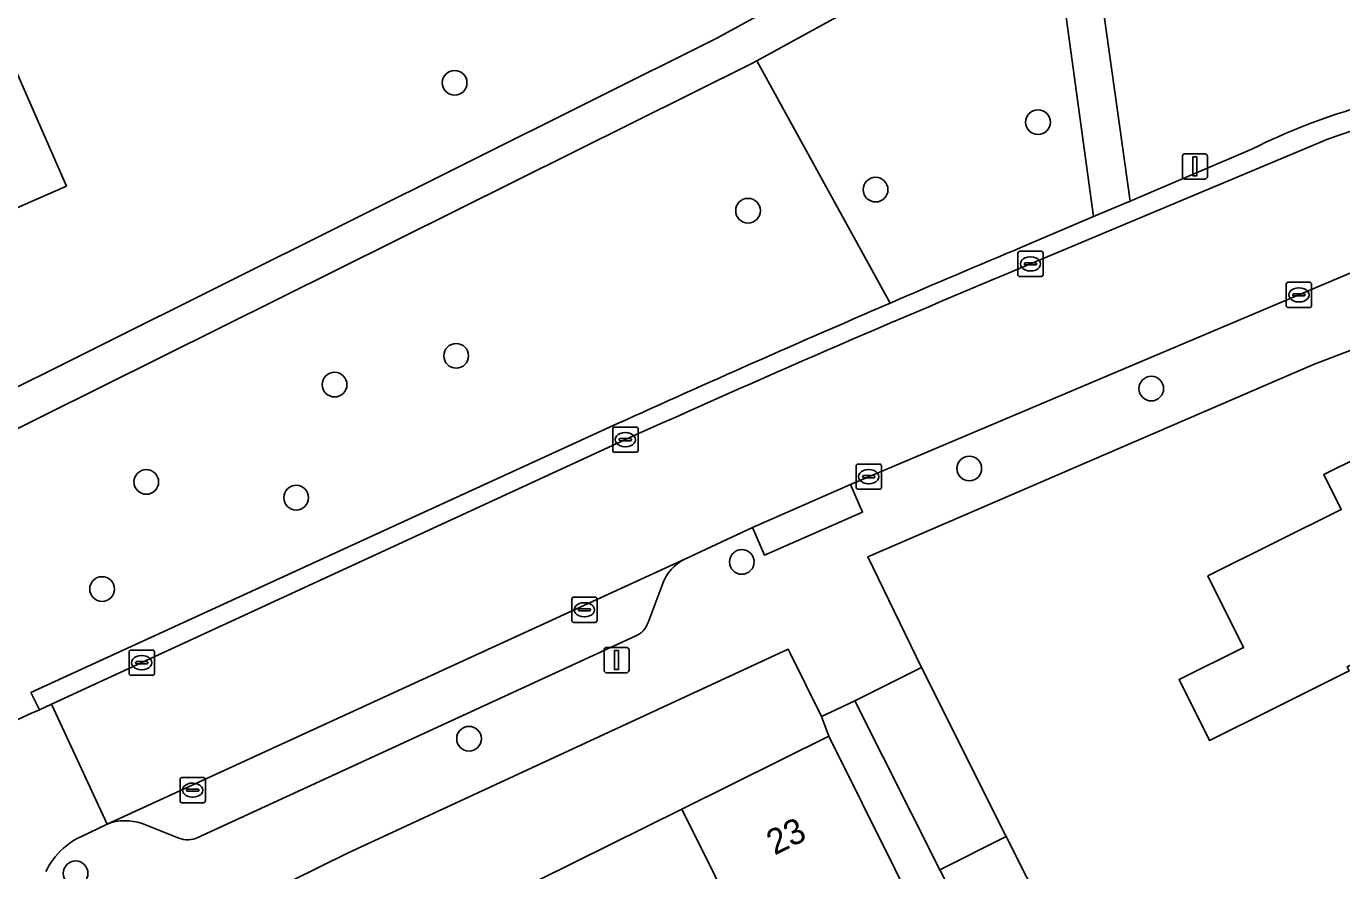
# Model space of a CAD drawing. Extents: x 157793 to 159380, y 380877 to 382313.
# Drawn here: x 158414.2 to 158466.2, y 381692 to 381725.4 of the extents above; entities that cross this region are included whole.
import ezdxf

# ---------------------------------------------------------------- set-up
doc = ezdxf.new("R2010")
doc.units = 0
for name, color, linetype in [('IMGEO_Boom', 7, 'Continuous'), ('IMGEO_Erf', 7, 'Continuous'), ('IMGEO_Groenvoorziening', 7, 'Continuous'), ('IMGEO_Kolk', 7, 'Continuous'), ('IMGEO_Lichtmast', 7, 'Continuous'), ('IMGEO_Muur', 7, 'Continuous'), ('IMGEO_Pand', 7, 'Continuous'), ('IMGEO_Pand_nummerreeks', 7, 'Continuous'), ('IMGEO_Parkeervlak_open', 7, 'Continuous'), ('IMGEO_Rijbaan_lokaal_open', 7, 'Continuous'), ('IMGEO_Voetpad_halfverhard', 7, 'Continuous'), ('IMGEO_Voetpad_open', 7, 'Continuous')]:
    doc.layers.add(name, color=color, linetype=linetype)

msp = doc.modelspace()

# ---------------------------------------------------------------- linework, layer by layer
at = {"layer": 'IMGEO_Boom'}
for centre in [(158431.11, 381723.188), (158454.196, 381721.63), (158447.768, 381718.961), (158442.721, 381718.126), (158431.171, 381712.384), (158426.359, 381711.243), (158458.677, 381711.085), (158451.477, 381707.922), (158418.908, 381707.391), (158424.84, 381706.768), (158442.474, 381704.225), (158417.16, 381703.152), (158431.68, 381697.226), (158416.111, 381691.902)]:
    msp.add_circle(centre, 0.489, dxfattribs=at)
at = {"layer": 'IMGEO_Erf'}
for points in [[(158468.558, 381713.364), (158465.098, 381712.034), (158447.458, 381704.424), (158449.581, 381700.046), (158452.942, 381693.354), (158455.398, 381688.462), (158452.764, 381687.151), (158453.724, 381685.238), (158456.359, 381686.549), (158457.99, 381683.301), (158459.36, 381683.969), (158461.948, 381678.813), (158463.338, 381679.511), (158465.991, 381674.227), (158476.674, 381679.502)], [(158466.515, 381699.914), (158463.531, 381698.429), (158460.979, 381697.159), (158459.78, 381699.569), (158462.331, 381700.839), (158460.922, 381703.669), (158466.196, 381706.294), (158465.506, 381707.682), (158468.282, 381709.062)]]:
    msp.add_lwpolyline(points, dxfattribs=at)
msp.add_lwpolyline([(158434.454, 381691.639), (158440.107, 381694.442), (158445.924, 381697.327), (158445.626, 381698.111), (158444.387, 381700.616), (158444.311, 381700.769), (158426.871, 381692.7), (158419.264, 381688.938), (158423.815, 381679.823), (158425.588, 381680.702), (158422.985, 381685.952), (158428.8, 381688.836)], close=True, dxfattribs=at)
at = {"layer": 'IMGEO_Groenvoorziening'}
for points in [[(158387.694, 381698.129), (158441.462, 381724.936), (158463.813, 381737.139)], [(158453.756, 381729.932), (158453.518, 381729.802), (158443.07, 381724.061), (158448.342, 381714.467)], [(158453.608, 381716.707), (158456.394, 381717.893), (158454.822, 381729.357)], [(158456.29, 381729.607), (158457.839, 381718.508), (158462.688, 381720.572)], [(158448.342, 381714.467), (158443.07, 381724.061), (158442.82, 381723.924), (158396.195, 381700.742), (158396.678, 381699.791), (158393.988, 381698.429), (158393.494, 381699.399), (158379.385, 381692.384), (158377.846, 381692.46), (158375.089, 381693.67)], [(158414.677, 381698.374), (158414.344, 381699.05), (158437.532, 381709.689)]]:
    msp.add_lwpolyline(points, dxfattribs=at)
for points in [[(158381.674, 381721.632), (158409.321, 381733.752), (158415.745, 381719.099), (158388.098, 381706.979)], [(158381.674, 381721.632), (158388.098, 381706.979), (158415.745, 381719.099), (158409.321, 381733.752)]]:
    msp.add_lwpolyline(points, close=True, dxfattribs=at)
for centre, radius, start, end in [((158473.262, 381699.769), 23.336, 95.0044, 116.9431), ((158705.147, 381118.057), 649.349, 112.79099, 113.295931), ((158701.373, 381127.378), 639.295, 113.31571, 114.37497), ((158488.593, 381532.622), 181.486, 114.03409, 117.48994)]:
    msp.add_arc(centre, radius, start, end, dxfattribs=at)
at = {"layer": 'IMGEO_Kolk'}
for p, q in [((158453.398, 381715.594), (158453.398, 381716.446)), ((158453.473, 381716.52), (158454.325, 381716.52)), ((158453.886, 381716.3), (158453.911, 381716.3)), ((158454.399, 381716.446), (158454.399, 381715.594)), ((158453.657, 381716.014), (158453.657, 381716.026)), ((158454.095, 381715.977), (158453.697, 381715.977)), ((158453.7, 381716.063), (158454.098, 381716.063)), ((158453.909, 381715.74), (158453.884, 381715.74)), ((158454.141, 381716.026), (158454.141, 381716.014)), ((158454.325, 381715.52), (158453.473, 381715.52)), ((158464.019, 381714.368), (158464.019, 381715.22)), ((158464.094, 381715.294), (158464.946, 381715.294)), ((158465.02, 381715.22), (158465.02, 381714.368)), ((158464.278, 381714.788), (158464.278, 381714.8)), ((158464.716, 381714.751), (158464.318, 381714.751)), ((158464.321, 381714.837), (158464.719, 381714.837)), ((158464.507, 381715.074), (158464.532, 381715.074)), ((158464.762, 381714.8), (158464.762, 381714.788)), ((158464.946, 381714.294), (158464.094, 381714.294)), ((158464.53, 381714.514), (158464.505, 381714.514)), ((158437.366, 381708.638), (158437.366, 381709.49)), ((158437.441, 381709.564), (158438.293, 381709.564)), ((158438.367, 381709.49), (158438.367, 381708.638)), ((158437.625, 381709.058), (158437.625, 381709.07)), ((158438.063, 381709.021), (158437.665, 381709.021)), ((158437.668, 381709.107), (158438.066, 381709.107)), ((158437.854, 381709.344), (158437.879, 381709.344)), ((158438.109, 381709.07), (158438.109, 381709.058)), ((158438.293, 381708.564), (158437.441, 381708.564)), ((158437.877, 381708.784), (158437.852, 381708.784)), ((158446.998, 381707.173), (158446.998, 381708.025)), ((158447.073, 381708.099), (158447.925, 381708.099)), ((158447.486, 381707.879), (158447.511, 381707.879)), ((158447.999, 381708.025), (158447.999, 381707.173)), ((158447.257, 381707.593), (158447.257, 381707.605)), ((158447.695, 381707.556), (158447.297, 381707.556)), ((158447.3, 381707.642), (158447.698, 381707.642)), ((158447.509, 381707.319), (158447.484, 381707.319)), ((158447.741, 381707.605), (158447.741, 381707.593)), ((158447.925, 381707.099), (158447.073, 381707.099)), ((158435.747, 381701.904), (158435.747, 381702.756)), ((158435.822, 381702.83), (158436.674, 381702.83)), ((158436.748, 381702.756), (158436.748, 381701.904)), ((158436.006, 381702.324), (158436.006, 381702.336)), ((158436.444, 381702.287), (158436.046, 381702.287)), ((158436.049, 381702.373), (158436.447, 381702.373)), ((158436.235, 381702.61), (158436.26, 381702.61)), ((158436.49, 381702.336), (158436.49, 381702.324)), ((158436.674, 381701.83), (158435.822, 381701.83)), ((158436.258, 381702.05), (158436.233, 381702.05)), ((158418.229, 381699.81), (158418.229, 381700.662)), ((158418.304, 381700.736), (158419.156, 381700.736)), ((158419.23, 381700.662), (158419.23, 381699.81)), ((158418.488, 381700.23), (158418.488, 381700.242)), ((158418.926, 381700.193), (158418.528, 381700.193)), ((158418.531, 381700.279), (158418.929, 381700.279)), ((158418.717, 381700.516), (158418.742, 381700.516)), ((158418.972, 381700.242), (158418.972, 381700.23)), ((158419.156, 381699.736), (158418.304, 381699.736)), ((158418.74, 381699.956), (158418.715, 381699.956)), ((158420.245, 381694.765), (158420.245, 381695.617)), ((158420.32, 381695.691), (158421.172, 381695.691)), ((158420.733, 381695.471), (158420.758, 381695.471)), ((158421.246, 381695.617), (158421.246, 381694.765)), ((158420.504, 381695.185), (158420.504, 381695.197)), ((158420.942, 381695.148), (158420.544, 381695.148)), ((158420.547, 381695.234), (158420.945, 381695.234)), ((158420.756, 381694.911), (158420.731, 381694.911)), ((158420.988, 381695.197), (158420.988, 381695.185)), ((158421.172, 381694.691), (158420.32, 381694.691))]:
    msp.add_line(p, q, dxfattribs=at)
for points in [[(158453.398, 381715.594), (158453.398, 381716.446)], [(158453.473, 381716.52), (158454.325, 381716.52)], [(158454.399, 381716.446), (158454.399, 381715.594)], [(158454.325, 381715.52), (158453.473, 381715.52)], [(158464.019, 381714.368), (158464.019, 381715.22)], [(158464.094, 381715.294), (158464.946, 381715.294)], [(158465.02, 381715.22), (158465.02, 381714.368)], [(158464.946, 381714.294), (158464.094, 381714.294)], [(158437.366, 381708.638), (158437.366, 381709.49)], [(158437.441, 381709.564), (158438.293, 381709.564)], [(158438.367, 381709.49), (158438.367, 381708.638)], [(158438.293, 381708.564), (158437.441, 381708.564)], [(158446.998, 381707.173), (158446.998, 381708.025)], [(158447.073, 381708.099), (158447.925, 381708.099)], [(158447.999, 381708.025), (158447.999, 381707.173)], [(158447.925, 381707.099), (158447.073, 381707.099)], [(158435.747, 381701.904), (158435.747, 381702.756)], [(158435.822, 381702.83), (158436.674, 381702.83)], [(158436.748, 381702.756), (158436.748, 381701.904)], [(158436.674, 381701.83), (158435.822, 381701.83)], [(158418.229, 381699.81), (158418.229, 381700.662)], [(158418.304, 381700.736), (158419.156, 381700.736)], [(158419.23, 381700.662), (158419.23, 381699.81)], [(158419.156, 381699.736), (158418.304, 381699.736)], [(158420.245, 381694.765), (158420.245, 381695.617)], [(158420.32, 381695.691), (158421.172, 381695.691)], [(158421.246, 381695.617), (158421.246, 381694.765)], [(158421.172, 381694.691), (158420.32, 381694.691)]]:
    msp.add_lwpolyline(points, dxfattribs=at)
for centre, radius, start, end in [((158453.475, 381716.444), 0.0765, 91.552, 178.448), ((158453.475, 381716.444), 0.0765, 91.552, 178.448), ((158454.323, 381716.444), 0.0765, 1.552, 88.448), ((158454.323, 381716.444), 0.0765, 1.552, 88.448), ((158453.697, 381716.023), 0.0403, 85.8775, 175.7526), ((158453.694, 381716.013), 0.0366, 178.938, 274.7102), ((158454.098, 381716.02), 0.043, 264.8664, 352.4533), ((158454.102, 381716.025), 0.0386, 1.7309, 96.639), ((158453.475, 381715.596), 0.0765, 181.552, 268.448), ((158453.475, 381715.596), 0.0765, 181.552, 268.448), ((158454.323, 381715.596), 0.0765, 271.552, 358.448), ((158454.323, 381715.596), 0.0765, 271.552, 358.448), ((158464.096, 381715.218), 0.0765, 91.552, 178.448), ((158464.096, 381715.218), 0.0765, 91.552, 178.448), ((158464.944, 381715.218), 0.0765, 1.552, 88.448), ((158464.944, 381715.218), 0.0765, 1.552, 88.448), ((158464.318, 381714.797), 0.0403, 85.8775, 175.7526), ((158464.315, 381714.787), 0.0366, 178.938, 274.7102), ((158464.719, 381714.794), 0.043, 264.8664, 352.4533), ((158464.723, 381714.799), 0.0386, 1.7309, 96.639), ((158464.096, 381714.37), 0.0765, 181.552, 268.448), ((158464.096, 381714.37), 0.0765, 181.552, 268.448), ((158464.944, 381714.37), 0.0765, 271.552, 358.448), ((158464.944, 381714.37), 0.0765, 271.552, 358.448), ((158437.443, 381709.488), 0.0765, 91.552, 178.448), ((158437.443, 381709.488), 0.0765, 91.552, 178.448), ((158438.291, 381709.488), 0.0765, 1.552, 88.448), ((158438.291, 381709.488), 0.0765, 1.552, 88.448), ((158437.665, 381709.067), 0.0403, 85.8775, 175.7526), ((158437.662, 381709.057), 0.0366, 178.938, 274.7102), ((158438.066, 381709.064), 0.043, 264.8664, 352.4533), ((158438.07, 381709.069), 0.0386, 1.7309, 96.639), ((158437.443, 381708.64), 0.0765, 181.552, 268.448), ((158437.443, 381708.64), 0.0765, 181.552, 268.448), ((158438.291, 381708.64), 0.0765, 271.552, 358.448), ((158438.291, 381708.64), 0.0765, 271.552, 358.448), ((158447.075, 381708.023), 0.0765, 91.552, 178.448), ((158447.075, 381708.023), 0.0765, 91.552, 178.448), ((158447.923, 381708.023), 0.0765, 1.552, 88.448), ((158447.923, 381708.023), 0.0765, 1.552, 88.448), ((158447.297, 381707.602), 0.0403, 85.8775, 175.7526), ((158447.294, 381707.592), 0.0366, 178.938, 274.7102), ((158447.698, 381707.599), 0.043, 264.8664, 352.4533), ((158447.702, 381707.604), 0.0386, 1.7309, 96.639), ((158447.075, 381707.175), 0.0765, 181.552, 268.448), ((158447.075, 381707.175), 0.0765, 181.552, 268.448), ((158447.923, 381707.175), 0.0765, 271.552, 358.448), ((158447.923, 381707.175), 0.0765, 271.552, 358.448), ((158435.824, 381702.754), 0.0765, 91.552, 178.448), ((158435.824, 381702.754), 0.0765, 91.552, 178.448), ((158436.672, 381702.754), 0.0765, 1.552, 88.448), ((158436.672, 381702.754), 0.0765, 1.552, 88.448), ((158436.046, 381702.333), 0.0403, 85.8775, 175.7526), ((158436.043, 381702.323), 0.0366, 178.938, 274.7102), ((158436.447, 381702.33), 0.043, 264.8664, 352.4533), ((158436.451, 381702.335), 0.0386, 1.7309, 96.639), ((158435.824, 381701.906), 0.0765, 181.552, 268.448), ((158435.824, 381701.906), 0.0765, 181.552, 268.448), ((158436.672, 381701.906), 0.0765, 271.552, 358.448), ((158436.672, 381701.906), 0.0765, 271.552, 358.448), ((158418.306, 381700.66), 0.0765, 91.552, 178.448), ((158418.306, 381700.66), 0.0765, 91.552, 178.448), ((158419.154, 381700.66), 0.0765, 1.552, 88.448), ((158419.154, 381700.66), 0.0765, 1.552, 88.448), ((158418.528, 381700.239), 0.0403, 85.8775, 175.7526), ((158418.525, 381700.229), 0.0366, 178.938, 274.7102), ((158418.929, 381700.236), 0.043, 264.8664, 352.4533), ((158418.933, 381700.241), 0.0386, 1.7309, 96.639), ((158418.306, 381699.812), 0.0765, 181.552, 268.448), ((158418.306, 381699.812), 0.0765, 181.552, 268.448), ((158419.154, 381699.812), 0.0765, 271.552, 358.448), ((158419.154, 381699.812), 0.0765, 271.552, 358.448), ((158420.322, 381695.615), 0.0765, 91.552, 178.448), ((158420.322, 381695.615), 0.0765, 91.552, 178.448), ((158421.17, 381695.615), 0.0765, 1.552, 88.448), ((158421.17, 381695.615), 0.0765, 1.552, 88.448), ((158420.544, 381695.194), 0.0403, 85.8775, 175.7526), ((158420.541, 381695.184), 0.0366, 178.938, 274.7102), ((158420.945, 381695.191), 0.043, 264.8664, 352.4533), ((158420.949, 381695.196), 0.0386, 1.7309, 96.639), ((158420.322, 381694.767), 0.0765, 181.552, 268.448), ((158420.322, 381694.767), 0.0765, 181.552, 268.448), ((158421.17, 381694.767), 0.0765, 271.552, 358.448), ((158421.17, 381694.767), 0.0765, 271.552, 358.448)]:
    msp.add_arc(centre, radius, start, end, dxfattribs=at)
for centre, major_axis, ratio, start_param, end_param in [((158453.885, 381716.02), (-0.387, 0.002), 0.722429, 4.712389, 7.853982), ((158453.91, 381716.02), (-0.39, 0.002), 0.717154, 1.570796, 4.712389), ((158464.506, 381714.794), (-0.387, 0.002), 0.722429, 4.712389, 7.853982), ((158464.531, 381714.794), (-0.39, 0.002), 0.717154, 1.570796, 4.712389), ((158437.853, 381709.064), (-0.387, 0.002), 0.722429, 4.712389, 7.853982), ((158437.878, 381709.064), (-0.39, 0.002), 0.717154, 1.570796, 4.712389), ((158447.485, 381707.599), (-0.387, 0.002), 0.722429, 4.712389, 7.853982), ((158447.51, 381707.599), (-0.39, 0.002), 0.717154, 1.570796, 4.712389), ((158436.234, 381702.33), (-0.387, 0.002), 0.722429, 4.712389, 7.853982), ((158436.259, 381702.33), (-0.39, 0.002), 0.717154, 1.570796, 4.712389), ((158418.716, 381700.236), (-0.387, 0.002), 0.722429, 4.712389, 7.853982), ((158418.741, 381700.236), (-0.39, 0.002), 0.717154, 1.570796, 4.712389), ((158420.732, 381695.191), (-0.387, 0.002), 0.722429, 4.712389, 7.853982), ((158420.757, 381695.191), (-0.39, 0.002), 0.717154, 1.570796, 4.712389)]:
    msp.add_ellipse(centre, major_axis=major_axis, ratio=ratio, start_param=start_param, end_param=end_param, dxfattribs=at)
at = {"layer": 'IMGEO_Lichtmast'}
for p, q in [((158460.008, 381720.378), (158460.798, 381720.378)), ((158460.798, 381720.378), (158460.008, 381720.378)), ((158459.908, 381719.478), (158459.908, 381720.278)), ((158459.908, 381720.278), (158459.908, 381719.478)), ((158460.898, 381720.278), (158460.898, 381719.478)), ((158460.898, 381719.478), (158460.898, 381720.278)), ((158460.798, 381719.378), (158460.008, 381719.378)), ((158460.008, 381719.378), (158460.798, 381719.378)), ((158437.022, 381699.939), (158437.022, 381700.739)), ((158437.022, 381700.739), (158437.022, 381699.939)), ((158437.122, 381700.839), (158437.912, 381700.839)), ((158437.912, 381700.839), (158437.122, 381700.839)), ((158438.012, 381700.739), (158438.012, 381699.939)), ((158438.012, 381699.939), (158438.012, 381700.739)), ((158437.912, 381699.839), (158437.122, 381699.839)), ((158437.122, 381699.839), (158437.912, 381699.839))]:
    msp.add_line(p, q, dxfattribs=at)
for points in [[(158460.328, 381720.253), (158460.478, 381720.253), (158460.478, 381719.503), (158460.328, 381719.503), (158460.328, 381720.253)], [(158437.442, 381700.714), (158437.592, 381700.714), (158437.592, 381699.964), (158437.442, 381699.964), (158437.442, 381700.714)]]:
    msp.add_lwpolyline(points, dxfattribs=at)
for centre, start, end in [((158460.008, 381720.278), 90, 180), ((158460.008, 381720.278), 90, 180), ((158460.798, 381720.278), 0, 90), ((158460.798, 381720.278), 360, 90), ((158460.008, 381719.478), 180, 270), ((158460.008, 381719.478), 180, 270), ((158460.798, 381719.478), 270, 0), ((158460.798, 381719.478), 270, 0), ((158437.122, 381700.739), 90, 180), ((158437.122, 381700.739), 90, 180), ((158437.912, 381700.739), 0, 90), ((158437.912, 381700.739), 360, 90), ((158437.122, 381699.939), 180, 270), ((158437.122, 381699.939), 180, 270), ((158437.912, 381699.939), 270, 0), ((158437.912, 381699.939), 270, 0)]:
    msp.add_arc(centre, 0.1, start, end, dxfattribs=at)
at = {"layer": 'IMGEO_Muur'}
msp.add_lwpolyline([(158465.098, 381712.034), (158447.458, 381704.424)], dxfattribs=at)
at = {"layer": 'IMGEO_Pand'}
for points in [[(158474.405, 381704.241), (158471.822, 381709.435), (158468.835, 381707.95), (158468.282, 381709.062), (158465.506, 381707.682), (158466.196, 381706.294), (158460.922, 381703.669), (158462.331, 381700.839), (158459.78, 381699.569), (158460.979, 381697.159), (158463.531, 381698.429), (158466.515, 381699.914), (158466.435, 381700.074), (158471.589, 381702.641), (158471.51, 381702.8)], [(158452.942, 381693.354), (158449.581, 381700.046), (158446.952, 381698.726), (158450.308, 381692.042)], [(158440.107, 381694.442), (158444.039, 381686.514), (158449.856, 381689.398), (158445.924, 381697.327)], [(158438.386, 381683.711), (158444.039, 381686.514), (158440.107, 381694.442), (158434.454, 381691.639)], [(158455.398, 381688.462), (158452.942, 381693.354), (158450.308, 381692.042), (158452.764, 381687.151)]]:
    msp.add_lwpolyline(points, close=True, dxfattribs=at)
at = {"layer": 'IMGEO_Parkeervlak_open'}
for points in [[(158440.244, 381704.349), (158417.362, 381693.851)], [(158438.769, 381701.833), (158439.322, 381703.305)], [(158420.952, 381693.314), (158438.251, 381701.287)], [(158418.74, 381693.867), (158420.197, 381693.294)]]:
    msp.add_lwpolyline(points, dxfattribs=at)
for centre, radius, start, end in [((158441.026, 381702.729), 1.799, 115.7762, 161.3257), ((158437.93, 381702.11), 0.883, 291.2909, 341.7239), ((158418.073, 381692.007), 1.976, 70.2613, 111.0691), ((158420.552, 381694.155), 0.931, 247.5842, 295.4506)]:
    msp.add_arc(centre, radius, start, end, dxfattribs=at)
at = {"layer": 'IMGEO_Rijbaan_lokaal_open'}
for points in [[(158470.199, 381722.105), (158467.58, 381721.615), (158465.695, 381720.975), (158453.899, 381716.02)], [(158437.867, 381709.064), (158415.164, 381698.591), (158417.362, 381693.851), (158440.244, 381704.349), (158442.893, 381705.582), (158446.778, 381707.294), (158467.514, 381716.06)], [(158416.32, 381693.349), (158417.362, 381693.851), (158415.164, 381698.591), (158414.677, 381698.374)]]:
    msp.add_lwpolyline(points, dxfattribs=at)
for centre, radius, start, end in [((158675.032, 381184.406), 575.772, 112.585602, 114.324729), ((158488.593, 381532.622), 181.486, 114.03409, 117.48994), ((158417.567, 381690.705), 2.923, 115.2546, 140.9211), ((158417.62, 381690.675), 2.984, 141.1046, 154.3737)]:
    msp.add_arc(centre, radius, start, end, dxfattribs=at)
at = {"layer": 'IMGEO_Voetpad_halfverhard'}
for points in [[(158442.82, 381723.924), (158443.07, 381724.061), (158453.518, 381729.802), (158453.756, 381729.932), (158457.108, 381731.769), (158464.735, 381735.98), (158463.813, 381737.139), (158441.462, 381724.936), (158387.694, 381698.129), (158379.626, 381694.107)], [(158454.822, 381729.357), (158456.394, 381717.893), (158457.839, 381718.508), (158456.29, 381729.607)], [(158375.089, 381693.67), (158377.846, 381692.46), (158379.385, 381692.384), (158393.494, 381699.399), (158396.195, 381700.742), (158442.82, 381723.924)]]:
    msp.add_lwpolyline(points, dxfattribs=at)
at = {"layer": 'IMGEO_Voetpad_open'}
for points in [[(158453.899, 381716.02), (158465.695, 381720.975), (158467.58, 381721.615), (158470.199, 381722.105)], [(158462.688, 381720.572), (158457.839, 381718.508), (158456.394, 381717.893), (158453.608, 381716.707)], [(158447.458, 381704.424), (158465.098, 381712.034), (158468.558, 381713.364), (158476.483, 381716.41)], [(158467.514, 381716.06), (158446.778, 381707.294), (158447.257, 381706.197), (158443.378, 381704.49), (158442.893, 381705.582), (158440.244, 381704.349)], [(158437.532, 381709.689), (158414.344, 381699.05), (158414.677, 381698.374), (158415.164, 381698.591), (158437.867, 381709.064)], [(158414.99, 381689.343), (158415.779, 381687.693), (158415.957, 381687.35), (158419.264, 381688.938), (158426.871, 381692.7), (158444.311, 381700.769), (158444.387, 381700.616), (158445.626, 381698.111), (158446.227, 381698.39), (158446.952, 381698.726), (158449.581, 381700.046), (158447.458, 381704.424)], [(158439.322, 381703.305), (158438.769, 381701.833)], [(158438.251, 381701.287), (158420.952, 381693.314)], [(158476.674, 381679.502), (158465.991, 381674.227), (158463.362, 381672.907), (158460.693, 381678.221), (158459.303, 381677.523), (158456.715, 381682.679), (158455.353, 381681.995), (158453.724, 381685.238), (158452.764, 381687.151), (158450.308, 381692.042), (158446.952, 381698.726), (158446.227, 381698.39), (158445.626, 381698.111), (158445.924, 381697.327), (158449.856, 381689.398), (158454.749, 381679.721), (158456.134, 381676.928), (158456.868, 381675.447), (158457.427, 381675.724), (158458.799, 381672.956), (158460.108, 381673.636), (158463.925, 381670.043), (158468.177, 381672.129)], [(158417.362, 381693.851), (158416.32, 381693.349)], [(158420.197, 381693.294), (158418.74, 381693.867)]]:
    msp.add_lwpolyline(points, dxfattribs=at)
msp.add_lwpolyline([(158446.778, 381707.294), (158442.893, 381705.582), (158443.378, 381704.49), (158447.257, 381706.197)], close=True, dxfattribs=at)
for centre, radius, start, end in [((158473.262, 381699.769), 23.336, 95.0044, 116.9431), ((158705.147, 381118.057), 649.349, 112.79099, 113.295931), ((158675.032, 381184.406), 575.772, 112.585602, 114.324729), ((158701.373, 381127.378), 639.295, 113.31571, 114.37497), ((158441.026, 381702.729), 1.799, 115.7762, 161.3257), ((158437.93, 381702.11), 0.883, 291.2909, 341.7239), ((158418.073, 381692.007), 1.976, 70.2613, 111.0691), ((158417.567, 381690.705), 2.923, 115.2546, 140.9211), ((158420.552, 381694.155), 0.931, 247.5842, 295.4506), ((158417.62, 381690.675), 2.984, 141.1046, 154.3737)]:
    msp.add_arc(centre, radius, start, end, dxfattribs=at)

# ---------------------------------------------------------------- texts
at = {"layer": 'IMGEO_Pand_nummerreeks'}
msp.add_text('23', height=1, rotation=26.3759, dxfattribs=at).set_placement((158443.773, 381692.6))

doc.saveas('drawing.dxf')
